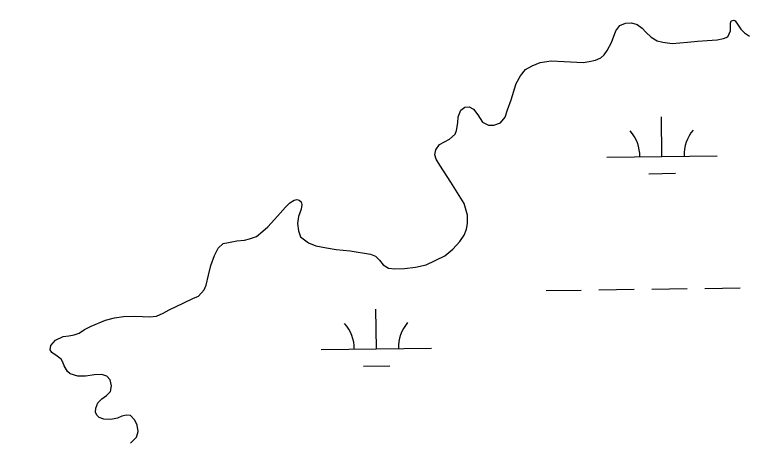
# Model space of a CAD drawing. Extents: x 3767014 to 3805179, y 361544 to 387384.
# Drawn here: x 3786397 to 3787061, y 368483 to 368867 of the extents above; entities that cross this region are included whole.
import ezdxf

# ---------------------------------------------------------------- set-up
doc = ezdxf.new("R2010")
doc.units = 0
for name, color, linetype in [('V-RIVR-EDGE', 7, 'Continuous'), ('V-TOPO-SHOR', 7, 'Continuous'), ('V-WETL-SWMP', 7, 'Continuous')]:
    doc.layers.add(name, color=color, linetype=linetype)

msp = doc.modelspace()

# ---------------------------------------------------------------- linework, layer by layer
at = {"layer": 'V-RIVR-EDGE'}
msp.add_spline([(3785266.865, 377529.211), (3785342.8, 377494.248), (3785391.258, 377467.439), (3785439.72, 377442.249), (3785475.246, 377418.707), (3785525.316, 377389.469), (3785575.383, 377359.422), (3785621.413, 377331.811), (3785722.351, 377269.288), (3785796.661, 377231.094), (3785852.385, 377199.415), (3785928.324, 377166.069), (3785964.678, 377149.804), (3786028.506, 377124.576), (3786060.018, 377113.175), (3786092.316, 377092.068), (3786117.34, 377073.405), (3786135.083, 377053.143), (3786154.458, 377039.347), (3786176.258, 377024.735), (3786206.946, 377006.867), (3786256.211, 376979.248), (3786328.098, 376942.677), (3786374.949, 376919.917), (3786491.265, 376862.208), (3786553.467, 376833.749), (3786619.713, 376805.279), (3786729.589, 376759.718), (3786796.656, 376736.099), (3786845.136, 376718.187), (3786867.767, 376712.469), (3787003.51, 376661.992), (3787089.16, 376631.048), (3787163.496, 376603.367), (3787230.559, 376578.13), (3787257.223, 376568.359), (3787300.044, 376551.27), (3787354.992, 376532.533), (3787409.127, 376512.181), (3787544.074, 376466.558), (3787612.756, 376442.126), (3787657.197, 376425.841), (3787730.724, 376398.162), (3787781.63, 376380.244), (3787834.96, 376361.511), (3787891.524, 376341.961), (3787940, 376322.432), (3787998.976, 376297.215), (3788050.697, 376281.721), (3788117.768, 376259.719), (3788176.757, 376240.164), (3788221.198, 376223.879), (3788259.981, 376209.226), (3788406.252, 376164.383), (3788541.215, 376125.23), (3788606.67, 376104.041), (3788679.39, 376077.173), (3788748.889, 376055.974), (3788871.693, 376005.528), (3788969.454, 375966.467), (3789047.013, 375933.926), (3789119.723, 375903.014), (3789155.253, 375881.09), (3789182.716, 375867.274), (3789214.225, 375854.256), (3789257.04, 375834.74), (3789281.286, 375828.21), (3789303.105, 375821.686), (3789328.955, 375809.491), (3789367.724, 375789.177), (3789414.577, 375767.225), (3789468.708, 375745.255), (3789509.105, 375728.981), (3789555.157, 375710.266), (3789585.849, 375694.015), (3789620.578, 375675.328), (3789681.97, 375646.062), (3789753.859, 375610.3), (3789792.633, 375591.603), (3789842.712, 375566.408), (3789897.64, 375539.584), (3789938.019, 375516.03), (3789968.727, 375506.25), (3790004.289, 375497.265), (3790030.972, 375494.773), (3790047.128, 375487.455), (3790077.007, 375469.589), (3790124.633, 375433.077), (3790192.442, 375382.768), (3790252.165, 375332.478), (3790290.91, 375302.459), (3790337.741, 375271.611), (3790406.357, 375220.491), (3790469.329, 375175.855), (3790570.248, 375106.054), (3790647.751, 375050.868), (3790691.367, 375028.115), (3790744.667, 374997.251), (3790806.838, 374955.852), (3790873.863, 374915.249), (3790932, 374877.903), (3791002.231, 374825.97), (3791052.265, 374782.175), (3791082.927, 374753.793), (3791131.331, 374705.149), (3791170.05, 374664.616), (3791192.631, 374638.681), (3791220.891, 374620.01), (3791288.67, 374557.569), (3791322.577, 374533.223), (3791362.944, 374504.817), (3791396.042, 374480.473), (3791434.785, 374449.645), (3791482.407, 374411.517), (3791534.052, 374365.291), (3791646.192, 374254.216), (3791707.514, 374196.644), (3791738.968, 374161.791), (3791773.65, 374123.694), (3791803.497, 374092.888), (3791829.321, 374070.18), (3791830.912, 374059.662), (3791837.316, 374032.958), (3791849.409, 374017.562), (3791884.123, 373992.405), (3791930.977, 373971.262), (3791954.393, 373955.838), (3791993.134, 373924.202), (3792026.979, 373874.785), (3792047.912, 373836.722), (3792063.186, 373799.482), (3792086.509, 373746.857), (3792112.249, 373690.181), (3792141.261, 373648.864), (3792158.993, 373624.558), (3792177.552, 373607.528), (3792214.702, 373586.409), (3792255.083, 373563.665), (3792301.119, 373538.48), (3792346.34, 373510.871), (3792382.671, 373485.71), (3792422.225, 373455.689), (3792479.537, 373411.875), (3792548.144, 373356.711), (3792619.168, 373298.307), (3792672.431, 373252.077), (3792709.534, 373212.357), (3792750.656, 373162.113), (3792839.385, 373068.08), (3792888.572, 373008.92), (3792945.027, 372945.699), (3792999.062, 372884.91), (3793053.898, 372820.884), (3793149.89, 372720.363), (3793208.761, 372653.092), (3793261.195, 372598.777), (3793315.232, 372538.796), (3793358.792, 372493.399), (3793409.592, 372432.618), (3793462.809, 372367.787), (3793498.283, 372323.219), (3793536.997, 372280.26), (3793578.124, 372232.443), (3793604.724, 372196.792), (3793668.438, 372125.466), (3793703.128, 372090.604), (3793760.41, 372034.66), (3793806.384, 371984.404), (3793839.438, 371942.268), (3793939.427, 371823.136), (3793981.333, 371763.186), (3794029.674, 371688.662), (3794050.609, 371651.408), (3794073.177, 371620.62), (3794178.796, 371488.535), (3794237.625, 371404.28), (3794268.243, 371358.106), (3794301.293, 371314.353), (3794332.724, 371269.794), (3794395.613, 371192), (3794429.476, 371149.862), (3794472.201, 371093.953), (3794523.788, 371024.274), (3794601.175, 370922.181), (3794640.679, 370871.942), (3794687.421, 370805.509), (3794733.389, 370752.828), (3794829.339, 370635.323), (3794895.463, 370557.521), (3794959.948, 370470.826), (3795013.158, 370403.569), (3795070.394, 370329.023), (3795159.854, 370203.448), (3795225.98, 370126.454), (3795296.13, 370041.363), (3795379.18, 369940.065), (3795459.001, 369841.201), (3795508.163, 369772.337), (3795554.103, 369708.333), (3795661.315, 369566.538), (3795715.338, 369500.897), (3795762.105, 369444.169), (3795798.366, 369390.703), (3795915.247, 369234.327), (3795963.601, 369165.465), (3796028.082, 369077.153), (3796043.387, 369052.853), (3796054.672, 369037.459), (3796077.242, 369007.48), (3796148.213, 368927.239), (3796183.677, 368878.627), (3796226.382, 368814.631), (3796275.531, 368740.105), (3796314.222, 368688.25), (3796353.714, 368633.158), (3796401.268, 368567.533), (3796456.873, 368487.33), (3796513.292, 368409.551), (3796545.533, 368365.8), (3796626.113, 368246.716), (3796670.449, 368188.377), (3796704.298, 368140.578), (3796751.041, 368074.145), (3796787.308, 368023.105), (3796838.907, 367958.278), (3796844.528, 367942.09), (3796845.295, 367925.104), (3796846.094, 367921.059), (3796852.559, 367919.425), (3796863.071, 367918.59), (3796875.166, 367904.003), (3796903.398, 367874.01), (3796931.629, 367844.017), (3796952.579, 367812.424), (3796982.392, 367767.87), (3797007.371, 367730.606), (3797037.194, 367690.095), (3797062.185, 367657.684), (3797075.869, 367631.77), (3797095.223, 367609.078), (3797126.665, 367569.372), (3797156.484, 367527.244), (3797212.099, 367451.085), (3797254.808, 367388.706), (3797302.183, 367327.228)], degree=3, dxfattribs=at)
at = {"layer": 'V-TOPO-SHOR'}
for points in [[(3786663.159, 368659.819), (3786669.805, 368657.136), (3786679.574, 368655.119), (3786688.35, 368653.667), (3786700.947, 368652.408), (3786719.473, 368649.624), (3786724.036, 368647.773), (3786727.759, 368644.136), (3786730.911, 368639.696), (3786735.896, 368636.679), (3786741.604, 368636.13), (3786750.429, 368636.644), (3786760.419, 368637.578), (3786770.081, 368639.878), (3786786.772, 368647.851), (3786794.182, 368653.923), (3786800.492, 368660.856), (3786804.467, 368666.844), (3786806.595, 368672.099), (3786807.549, 368677.229), (3786807.558, 368684.889), (3786804.35, 368695.412), (3786800.048, 368702.67), (3786792.386, 368714.753), (3786782.289, 368730.017), (3786779.107, 368735.632), (3786777.927, 368739.63), (3786778.603, 368744.162), (3786782.115, 368748.963), (3786786.674, 368751.234), (3786791.034, 368753.599), (3786796.318, 368758.246), (3786797.608, 368761.716), (3786798.62, 368768.417), (3786799.073, 368774.024), (3786801.477, 368779.973), (3786804.946, 368782.613), (3786809.059, 368783.107), (3786812.938, 368781.043), (3786816.899, 368775.74), (3786820.986, 368769.262), (3786826.457, 368766.354), (3786831.464, 368766.381), (3786837.301, 368768.587), (3786841.688, 368773.801), (3786843.881, 368780.432), (3786847.195, 368789.351), (3786851.739, 368804.093), (3786855.395, 368811.154), (3786860.161, 368816.966), (3786865.969, 368820.35), (3786873.458, 368823.184), (3786883.436, 368824.61), (3786895.23, 368824.116), (3786912.237, 368823.26), (3786917.814, 368824.083), (3786923.671, 368825.406), (3786928.33, 368827.583), (3786931.408, 368830.213), (3786934.163, 368834.012), (3786938.007, 368841.274), (3786941.968, 368851.877), (3786945.679, 368856.681), (3786950.629, 368858.965), (3786956.218, 368859.299), (3786961.262, 368857.754), (3786965.864, 368854.332), (3786969.292, 368850.687), (3786973.917, 368846.284), (3786979.497, 368842.986), (3786984.734, 368841.643), (3786993.207, 368840.478), (3787007.016, 368841.801), (3787015.931, 368842.609), (3787024.953, 368843.128), (3787033.774, 368843.738), (3787039.735, 368844.866), (3787043.422, 368846.626), (3787045.943, 368851.891), (3787046.047, 368855.627), (3787046.068, 368858.768), (3787046.604, 368860.843), (3787049.14, 368861.592), (3787050.135, 368861.029), (3787052.888, 368856.972), (3787055.233, 368853.398), (3787058.751, 368850.146), (3787063.242, 368847.115)], [(3786501.818, 368478.125), (3786507.18, 368483.657), (3786508.824, 368488.607), (3786507.794, 368494.57), (3786505.719, 368499.037), (3786501.787, 368503.16), (3786498.338, 368503.663), (3786493.845, 368502.768), (3786490.062, 368500.907), (3786484.109, 368499.483), (3786477.52, 368499.811), (3786473.555, 368501.384), (3786471.544, 368503.297), (3786470.103, 368506.01), (3786470.299, 368509.943), (3786472.144, 368514.798), (3786475.884, 368518.425), (3786479.933, 368521.473), (3786483.572, 368525.096), (3786484.629, 368530.031), (3786483.509, 368535.698), (3786480.283, 368539.055), (3786475.73, 368540.513), (3786469.16, 368540.155), (3786460.946, 368538.873), (3786454.071, 368538.998), (3786447.245, 368541.087), (3786444.644, 368542.985), (3786441.664, 368548.41), (3786440.501, 368551.72), (3786438.965, 368554.333), (3786435.36, 368557.092), (3786430.474, 368560.211), (3786428.938, 368562.726), (3786429.525, 368566.764), (3786433.822, 368571.682), (3786440.81, 368574.997), (3786445.903, 368575.515), (3786450.696, 368576.222), (3786455.267, 368578.006), (3786459.998, 368581.262), (3786466.009, 368584.357), (3786479.034, 368589.686), (3786487.326, 368591.756), (3786495.447, 368592.94), (3786505.064, 368593.175), (3786512.725, 368592.973), (3786519.111, 368592.835), (3786525.382, 368593.384), (3786531.506, 368595.891), (3786536.828, 368598.967), (3786550.122, 368605.384), (3786558.273, 368609.316), (3786563.62, 368611.413), (3786568.585, 368617.131), (3786570.442, 368621.399), (3786572.48, 368630.383), (3786574.616, 368639.274), (3786578.026, 368648.291), (3786581.397, 368654.953), (3786586.005, 368659.191), (3786590.595, 368660.188), (3786598.215, 368661.652), (3786605.17, 368662.316), (3786609.659, 368663.407), (3786616.188, 368665.435), (3786621.863, 368670.188), (3786626.279, 368674.323), (3786632.499, 368680.858), (3786637.559, 368686.679), (3786642.434, 368692.002), (3786646.46, 368696.028), (3786650.224, 368698.578), (3786652.571, 368698.93), (3786654.746, 368698.393), (3786656.548, 368696.966), (3786657.196, 368694.625), (3786656.514, 368690.388), (3786654.324, 368683.656), (3786653.306, 368677.152), (3786654.158, 368670.496), (3786656.151, 368665.341), (3786663.159, 368659.819)]]:
    msp.add_lwpolyline(points, dxfattribs=at)
at = {"layer": 'V-WETL-SWMP'}
for p, q in [((3787046.605, 368860.843), (3787049.14, 368861.593)), ((3787049.14, 368861.593), (3787050.135, 368861.029)), ((3786941.968, 368851.877), (3786945.678, 368856.682)), ((3786945.678, 368856.682), (3786950.629, 368858.964)), ((3786950.629, 368858.964), (3786956.218, 368859.298)), ((3786956.218, 368859.298), (3786961.263, 368857.754)), ((3786961.263, 368857.754), (3786965.864, 368854.333)), ((3787045.943, 368851.892), (3787046.047, 368855.626)), ((3787046.047, 368855.626), (3787046.068, 368858.768)), ((3787046.068, 368858.768), (3787046.605, 368860.843)), ((3787050.135, 368861.029), (3787052.887, 368856.973)), ((3787052.887, 368856.973), (3787055.233, 368853.398)), ((3786938.008, 368841.274), (3786941.968, 368851.877)), ((3786965.864, 368854.333), (3786969.292, 368850.687)), ((3786969.292, 368850.687), (3786973.917, 368846.284)), ((3787043.422, 368846.626), (3787045.943, 368851.892)), ((3787055.233, 368853.398), (3787058.75, 368850.147)), ((3787058.75, 368850.147), (3787063.243, 368847.116)), ((3786934.162, 368834.012), (3786938.008, 368841.274)), ((3786973.917, 368846.284), (3786979.497, 368842.986)), ((3786979.497, 368842.986), (3786984.734, 368841.642)), ((3786984.734, 368841.642), (3786993.206, 368840.477)), ((3786993.206, 368840.477), (3787007.017, 368841.8)), ((3787007.017, 368841.8), (3787015.932, 368842.609)), ((3787015.932, 368842.609), (3787024.952, 368843.127)), ((3787024.952, 368843.127), (3787033.773, 368843.737)), ((3787033.773, 368843.737), (3787039.735, 368844.866)), ((3787039.735, 368844.866), (3787043.422, 368846.626)), ((3786928.331, 368827.584), (3786931.408, 368830.213)), ((3786931.408, 368830.213), (3786934.162, 368834.012)), ((3786865.968, 368820.349), (3786873.458, 368823.185)), ((3786873.458, 368823.185), (3786883.437, 368824.61)), ((3786883.437, 368824.61), (3786895.231, 368824.116)), ((3786895.231, 368824.116), (3786912.238, 368823.259)), ((3786912.238, 368823.259), (3786917.814, 368824.084)), ((3786917.814, 368824.084), (3786923.672, 368825.407)), ((3786923.672, 368825.407), (3786928.331, 368827.584)), ((3786855.395, 368811.154), (3786860.161, 368816.966)), ((3786860.161, 368816.966), (3786865.968, 368820.349)), ((3786851.74, 368804.092), (3786855.395, 368811.154)), ((3786847.195, 368789.351), (3786851.74, 368804.092)), ((3786843.881, 368780.433), (3786847.195, 368789.351)), ((3786801.477, 368779.974), (3786804.947, 368782.613)), ((3786804.947, 368782.613), (3786809.058, 368783.107)), ((3786809.058, 368783.107), (3786812.938, 368781.043)), ((3786799.072, 368774.024), (3786801.477, 368779.974)), ((3786812.938, 368781.043), (3786816.898, 368775.741)), ((3786816.898, 368775.741), (3786820.986, 368769.263)), ((3786841.688, 368773.8), (3786843.881, 368780.433)), ((3786797.608, 368761.715), (3786798.621, 368768.417)), ((3786798.621, 368768.417), (3786799.072, 368774.024)), ((3786820.986, 368769.263), (3786826.457, 368766.355)), ((3786831.464, 368766.38), (3786837.301, 368768.586)), ((3786837.301, 368768.586), (3786841.688, 368773.8)), ((3786983.849, 368738.054), (3786983.349, 368774.05)), ((3786796.319, 368758.247), (3786797.608, 368761.715)), ((3786826.457, 368766.355), (3786831.464, 368766.38)), ((3786791.034, 368753.6), (3786796.319, 368758.247)), ((3786778.602, 368744.162), (3786782.116, 368748.962)), ((3786782.116, 368748.962), (3786786.674, 368751.234)), ((3786786.674, 368751.234), (3786791.034, 368753.6)), ((3786777.928, 368739.629), (3786778.602, 368744.162)), ((3786779.107, 368735.633), (3786777.928, 368739.629)), ((3786782.289, 368730.017), (3786779.107, 368735.633)), ((3786933.854, 368737.359), (3787033.844, 368738.748)), ((3786792.386, 368714.753), (3786782.289, 368730.017)), ((3786972.064, 368722.457), (3786996.062, 368722.791)), ((3786800.048, 368702.67), (3786792.386, 368714.753)), ((3786804.351, 368695.412), (3786800.048, 368702.67)), ((3786642.434, 368692.002), (3786646.459, 368696.029)), ((3786646.459, 368696.029), (3786650.225, 368698.577)), ((3786650.225, 368698.577), (3786652.572, 368698.929)), ((3786652.572, 368698.929), (3786654.746, 368698.394)), ((3786654.746, 368698.394), (3786656.548, 368696.966)), ((3786656.548, 368696.966), (3786657.195, 368694.625)), ((3786807.557, 368684.888), (3786804.351, 368695.412)), ((3786637.559, 368686.678), (3786642.434, 368692.002)), ((3786656.514, 368690.387), (3786654.324, 368683.656)), ((3786657.195, 368694.625), (3786656.514, 368690.387)), ((3786632.499, 368680.859), (3786637.559, 368686.678)), ((3786654.324, 368683.656), (3786653.307, 368677.151)), ((3786807.549, 368677.229), (3786807.557, 368684.888)), ((3786626.278, 368674.323), (3786632.499, 368680.859)), ((3786653.307, 368677.151), (3786654.158, 368670.495)), ((3786806.596, 368672.1), (3786807.549, 368677.229)), ((3786616.188, 368665.434), (3786621.864, 368670.189)), ((3786621.864, 368670.189), (3786626.278, 368674.323)), ((3786654.158, 368670.495), (3786656.151, 368665.341)), ((3786804.468, 368666.844), (3786806.596, 368672.1)), ((3786598.216, 368661.652), (3786605.171, 368662.315)), ((3786605.171, 368662.315), (3786609.66, 368663.407)), ((3786609.66, 368663.407), (3786616.188, 368665.434)), ((3786656.151, 368665.341), (3786663.16, 368659.82)), ((3786800.492, 368660.855), (3786804.468, 368666.844)), ((3786581.396, 368654.953), (3786586.004, 368659.19)), ((3786586.004, 368659.19), (3786590.594, 368660.187)), ((3786590.594, 368660.187), (3786598.216, 368661.652)), ((3786663.16, 368659.82), (3786669.805, 368657.136)), ((3786669.805, 368657.136), (3786679.575, 368655.119)), ((3786794.183, 368653.924), (3786800.492, 368660.855)), ((3786578.026, 368648.291), (3786581.396, 368654.953)), ((3786679.575, 368655.119), (3786688.349, 368653.667)), ((3786688.349, 368653.667), (3786700.947, 368652.407)), ((3786700.947, 368652.407), (3786719.474, 368649.625)), ((3786719.474, 368649.625), (3786724.036, 368647.774)), ((3786786.773, 368647.85), (3786794.183, 368653.924)), ((3786574.616, 368639.273), (3786578.026, 368648.291)), ((3786724.036, 368647.774), (3786727.759, 368644.135)), ((3786727.759, 368644.135), (3786730.912, 368639.696)), ((3786770.082, 368639.878), (3786786.773, 368647.85)), ((3786572.479, 368630.383), (3786574.616, 368639.273)), ((3786730.912, 368639.696), (3786735.896, 368636.678)), ((3786735.896, 368636.678), (3786741.604, 368636.131)), ((3786741.604, 368636.131), (3786750.428, 368636.644)), ((3786750.428, 368636.644), (3786760.419, 368637.578)), ((3786760.419, 368637.578), (3786770.082, 368639.878)), ((3786570.443, 368621.399), (3786572.479, 368630.383)), ((3786563.62, 368611.412), (3786568.585, 368617.131)), ((3786568.585, 368617.131), (3786570.443, 368621.399)), ((3786878.683, 368616.51), (3786910.68, 368616.955)), ((3786926.678, 368617.177), (3786958.675, 368617.621)), ((3786974.674, 368617.843), (3787006.671, 368618.288)), ((3787022.669, 368618.51), (3787054.666, 368618.955)), ((3786550.122, 368605.384), (3786558.272, 368609.316)), ((3786558.272, 368609.316), (3786563.62, 368611.412)), ((3786536.829, 368598.968), (3786550.122, 368605.384)), ((3786525.382, 368593.384), (3786531.505, 368595.891)), ((3786531.505, 368595.891), (3786536.829, 368598.968)), ((3786724.811, 368563.626), (3786724.311, 368599.622)), ((3786466.008, 368584.357), (3786479.033, 368589.686)), ((3786479.033, 368589.686), (3786487.327, 368591.757)), ((3786487.327, 368591.757), (3786495.447, 368592.939)), ((3786495.447, 368592.939), (3786505.063, 368593.176)), ((3786505.063, 368593.176), (3786512.726, 368592.973)), ((3786512.726, 368592.973), (3786519.112, 368592.836)), ((3786519.112, 368592.836), (3786525.382, 368593.384)), ((3786459.997, 368581.263), (3786466.008, 368584.357)), ((3786440.81, 368574.997), (3786445.903, 368575.515)), ((3786445.903, 368575.515), (3786450.696, 368576.223)), ((3786450.696, 368576.223), (3786455.267, 368578.005)), ((3786455.267, 368578.005), (3786459.997, 368581.263)), ((3786429.526, 368566.765), (3786433.823, 368571.682)), ((3786433.823, 368571.682), (3786440.81, 368574.997)), ((3786428.938, 368562.725), (3786429.526, 368566.765)), ((3786430.473, 368560.21), (3786428.938, 368562.725)), ((3786674.816, 368562.931), (3786774.806, 368564.32)), ((3786435.361, 368557.091), (3786430.473, 368560.21)), ((3786438.964, 368554.333), (3786435.361, 368557.091)), ((3786440.501, 368551.72), (3786438.964, 368554.333)), ((3786441.663, 368548.41), (3786440.501, 368551.72)), ((3786444.644, 368542.986), (3786441.663, 368548.41)), ((3786447.244, 368541.086), (3786444.644, 368542.986)), ((3786713.026, 368548.029), (3786737.024, 368548.363)), ((3786454.07, 368538.997), (3786447.244, 368541.086)), ((3786460.946, 368538.872), (3786454.07, 368538.997)), ((3786469.161, 368540.155), (3786460.946, 368538.872)), ((3786475.731, 368540.514), (3786469.161, 368540.155)), ((3786480.283, 368539.055), (3786475.731, 368540.514)), ((3786483.508, 368535.698), (3786480.283, 368539.055)), ((3786484.63, 368530.031), (3786483.508, 368535.698)), ((3786483.573, 368525.096), (3786484.63, 368530.031)), ((3786479.932, 368521.472), (3786483.573, 368525.096)), ((3786472.144, 368514.799), (3786475.884, 368518.426)), ((3786475.884, 368518.426), (3786479.932, 368521.472)), ((3786470.103, 368506.011), (3786470.3, 368509.943)), ((3786470.3, 368509.943), (3786472.144, 368514.799)), ((3786471.544, 368503.297), (3786470.103, 368506.011)), ((3786473.555, 368501.383), (3786471.544, 368503.297)), ((3786493.845, 368502.768), (3786490.062, 368500.907)), ((3786498.339, 368503.664), (3786493.845, 368502.768)), ((3786501.788, 368503.16), (3786498.339, 368503.664)), ((3786505.719, 368499.036), (3786501.788, 368503.16)), ((3786477.521, 368499.812), (3786473.555, 368501.383)), ((3786484.108, 368499.484), (3786477.521, 368499.812)), ((3786490.062, 368500.907), (3786484.108, 368499.484)), ((3786507.793, 368494.57), (3786505.719, 368499.036)), ((3786508.824, 368488.607), (3786507.793, 368494.57)), ((3786501.817, 368478.125), (3786507.179, 368483.657)), ((3786507.179, 368483.657), (3786508.824, 368488.607))]:
    msp.add_line(p, q, dxfattribs=at)
for centre, start, end in [((3787039.08, 368739.296), 140.024034, 181.567693), ((3786928.605, 368737.761), 0.024037, 41.567696), ((3786669.567, 368563.333), 0.024037, 41.567696), ((3786780.042, 368564.868), 140.024034, 181.567693)]:
    msp.add_arc(centre, 35.246, start, end, dxfattribs=at)

doc.saveas('drawing.dxf')
